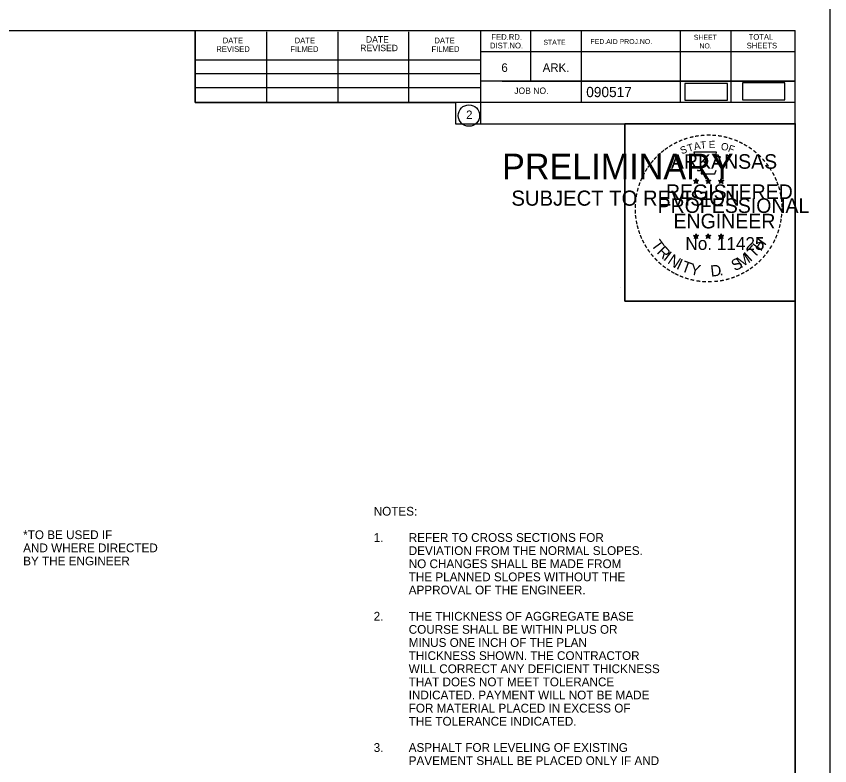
# Model space of a CAD drawing. Extents: x 2263886 to 2266026, y -3122850 to -3121850.
# Drawn here: x 2265636.6 to 2265692.4, y -3122496.2 to -3122444.8 of the extents above; entities that cross this region are included whole.
import ezdxf

# ---------------------------------------------------------------- set-up
doc = ezdxf.new("R2010")
doc.units = 0
for name, color, linetype in [('_CIVIL_CONSTRUCTION', 7, 'Continuous'), ('R_Border PE', 7, 'Continuous'), ('R_Border Prem', 7, 'Continuous'), ('R_Draft', 7, 'Continuous'), ('R_Vert Alg', 7, 'Continuous')]:
    doc.layers.add(name, color=color, linetype=linetype)

msp = doc.modelspace()

# ---------------------------------------------------------------- linework, layer by layer
at = {"layer": '_CIVIL_CONSTRUCTION'}
msp.add_line((2265677.998, -3122463.399), (2265677.998, -3122463.399), dxfattribs=at)
for points in [[(2265525.688, -3122443.82), (2265692.358, -3122443.82), (2265692.358, -3122550.488), (2265525.688, -3122550.488)], [(2265648.852, -3122445.767), (2265648.852, -3122450.707), (2265666.718, -3122450.707), (2265666.718, -3122452.167), (2265678.318, -3122452.167), (2265678.318, -3122464.333), (2265689.982, -3122464.333), (2265689.982, -3122548.497), (2265531.892, -3122548.497), (2265531.892, -3122445.767)], [(2265678.318, -3122452.151), (2265689.982, -3122452.151), (2265689.982, -3122464.333), (2265678.318, -3122464.333)]]:
    msp.add_lwpolyline(points, close=True, dxfattribs=at)
at = {"layer": 'R_Border PE'}
for p, q in [((2265683.198, -3122455.917), (2265683.178, -3122456.043)), ((2265683.198, -3122456.099), (2265683.198, -3122455.917)), ((2265683.198, -3122455.917), (2265683.223, -3122456.042)), ((2265684.033, -3122455.917), (2265684.013, -3122456.043)), ((2265684.033, -3122456.099), (2265684.033, -3122455.917)), ((2265684.033, -3122455.917), (2265684.058, -3122456.042)), ((2265683.024, -3122456.044), (2265683.198, -3122456.099)), ((2265683.024, -3122456.044), (2265683.15, -3122456.066)), ((2265683.024, -3122456.044), (2265683.142, -3122456.105)), ((2265683.09, -3122456.248), (2265683.198, -3122456.099)), ((2265683.09, -3122456.248), (2265683.153, -3122456.126)), ((2265683.09, -3122456.248), (2265683.197, -3122456.139)), ((2265683.305, -3122456.248), (2265683.197, -3122456.141)), ((2265683.372, -3122456.044), (2265683.198, -3122456.099)), ((2265683.305, -3122456.248), (2265683.198, -3122456.099)), ((2265683.372, -3122456.044), (2265683.229, -3122456.068)), ((2265683.305, -3122456.248), (2265683.236, -3122456.102)), ((2265683.372, -3122456.044), (2265683.27, -3122456.095)), ((2265683.859, -3122456.044), (2265684.033, -3122456.099)), ((2265683.859, -3122456.044), (2265683.985, -3122456.066)), ((2265683.859, -3122456.044), (2265683.977, -3122456.105)), ((2265683.925, -3122456.248), (2265684.033, -3122456.099)), ((2265683.925, -3122456.248), (2265683.988, -3122456.126)), ((2265683.925, -3122456.248), (2265684.032, -3122456.139)), ((2265684.14, -3122456.248), (2265684.032, -3122456.141)), ((2265684.207, -3122456.044), (2265684.033, -3122456.099)), ((2265684.14, -3122456.248), (2265684.033, -3122456.099)), ((2265684.207, -3122456.044), (2265684.064, -3122456.068)), ((2265684.14, -3122456.248), (2265684.071, -3122456.102)), ((2265684.207, -3122456.044), (2265684.105, -3122456.095)), ((2265684.741, -3122456.05), (2265684.915, -3122456.105)), ((2265684.741, -3122456.05), (2265684.867, -3122456.072)), ((2265684.741, -3122456.05), (2265684.859, -3122456.111)), ((2265684.807, -3122456.254), (2265684.915, -3122456.105)), ((2265684.807, -3122456.254), (2265684.87, -3122456.132)), ((2265684.807, -3122456.254), (2265684.914, -3122456.145)), ((2265684.915, -3122455.923), (2265684.895, -3122456.049)), ((2265685.022, -3122456.254), (2265684.914, -3122456.147)), ((2265684.915, -3122456.105), (2265684.915, -3122455.923)), ((2265684.915, -3122455.923), (2265684.94, -3122456.048)), ((2265685.089, -3122456.05), (2265684.915, -3122456.105)), ((2265685.022, -3122456.254), (2265684.915, -3122456.105)), ((2265685.089, -3122456.05), (2265684.946, -3122456.074)), ((2265685.022, -3122456.254), (2265684.953, -3122456.108)), ((2265685.089, -3122456.05), (2265684.987, -3122456.101)), ((2265683.196, -3122459.703), (2265683.176, -3122459.829)), ((2265683.196, -3122459.886), (2265683.196, -3122459.703)), ((2265683.196, -3122459.703), (2265683.221, -3122459.828)), ((2265684.031, -3122459.703), (2265684.01, -3122459.829)), ((2265684.031, -3122459.886), (2265684.031, -3122459.703)), ((2265684.031, -3122459.703), (2265684.055, -3122459.828)), ((2265684.914, -3122459.708), (2265684.894, -3122459.834)), ((2265684.914, -3122459.891), (2265684.914, -3122459.708)), ((2265684.914, -3122459.708), (2265684.939, -3122459.833)), ((2265683.022, -3122459.83), (2265683.196, -3122459.886)), ((2265683.022, -3122459.83), (2265683.148, -3122459.853)), ((2265683.022, -3122459.83), (2265683.14, -3122459.891)), ((2265683.088, -3122460.034), (2265683.196, -3122459.886)), ((2265683.088, -3122460.034), (2265683.151, -3122459.912)), ((2265683.088, -3122460.034), (2265683.195, -3122459.926)), ((2265683.303, -3122460.034), (2265683.195, -3122459.927)), ((2265683.37, -3122459.83), (2265683.196, -3122459.886)), ((2265683.303, -3122460.034), (2265683.196, -3122459.886)), ((2265683.37, -3122459.83), (2265683.227, -3122459.855)), ((2265683.303, -3122460.034), (2265683.234, -3122459.889)), ((2265683.37, -3122459.83), (2265683.268, -3122459.881)), ((2265683.856, -3122459.83), (2265684.031, -3122459.886)), ((2265683.856, -3122459.83), (2265683.983, -3122459.853)), ((2265683.856, -3122459.83), (2265683.975, -3122459.891)), ((2265683.923, -3122460.034), (2265684.031, -3122459.886)), ((2265683.923, -3122460.034), (2265683.986, -3122459.912)), ((2265683.923, -3122460.034), (2265684.03, -3122459.926)), ((2265684.137, -3122460.034), (2265684.03, -3122459.927)), ((2265684.204, -3122459.83), (2265684.031, -3122459.886)), ((2265684.137, -3122460.034), (2265684.031, -3122459.886)), ((2265684.204, -3122459.83), (2265684.061, -3122459.855)), ((2265684.137, -3122460.034), (2265684.069, -3122459.889)), ((2265684.204, -3122459.83), (2265684.102, -3122459.881)), ((2265684.74, -3122459.835), (2265684.914, -3122459.891)), ((2265684.74, -3122459.835), (2265684.866, -3122459.858)), ((2265684.74, -3122459.835), (2265684.858, -3122459.896)), ((2265684.806, -3122460.039), (2265684.914, -3122459.891)), ((2265684.806, -3122460.039), (2265684.869, -3122459.917)), ((2265684.806, -3122460.039), (2265684.913, -3122459.931)), ((2265685.021, -3122460.039), (2265684.913, -3122459.932)), ((2265685.088, -3122459.835), (2265684.914, -3122459.891)), ((2265685.021, -3122460.039), (2265684.914, -3122459.891)), ((2265685.088, -3122459.835), (2265684.945, -3122459.86)), ((2265685.021, -3122460.039), (2265684.952, -3122459.894)), ((2265685.088, -3122459.835), (2265684.986, -3122459.886))]:
    msp.add_line(p, q, dxfattribs=at)
for points in [[(2265683.044, -3122454.105), (2265683.179, -3122454.518)], [(2265684.8, -3122454.566), (2265684.871, -3122454.424), (2265684.528, -3122454.436), (2265684.602, -3122454.105), (2265683.044, -3122454.105)], [(2265683.29, -3122455.316), (2265683.29, -3122455.36), (2265683.572, -3122455.369), (2265683.545, -3122455.606), (2265684.48, -3122455.606), (2265684.58, -3122455.338)], [(2265683.198, -3122455.917), (2265683.305, -3122456.248), (2265683.024, -3122456.044), (2265683.372, -3122456.044), (2265683.09, -3122456.248), (2265683.198, -3122455.917)], [(2265684.033, -3122455.917), (2265684.14, -3122456.248), (2265683.859, -3122456.044), (2265684.207, -3122456.044), (2265683.925, -3122456.248), (2265684.033, -3122455.917)], [(2265684.915, -3122455.923), (2265685.022, -3122456.254), (2265684.741, -3122456.05), (2265685.089, -3122456.05), (2265684.807, -3122456.254), (2265684.915, -3122455.923)], [(2265683.196, -3122459.703), (2265683.303, -3122460.034), (2265683.022, -3122459.83), (2265683.37, -3122459.83), (2265683.088, -3122460.034), (2265683.196, -3122459.703)], [(2265684.031, -3122459.703), (2265684.137, -3122460.034), (2265683.856, -3122459.83), (2265684.204, -3122459.83), (2265683.923, -3122460.034), (2265684.031, -3122459.703)], [(2265684.914, -3122459.708), (2265685.021, -3122460.039), (2265684.74, -3122459.835), (2265685.088, -3122459.835), (2265684.806, -3122460.039), (2265684.914, -3122459.708)]]:
    msp.add_lwpolyline(points, dxfattribs=at)
for centre, radius in [((2265683.198, -3122456.1), 0.0861), ((2265683.198, -3122456.1), 0.0723), ((2265683.198, -3122456.1), 0.0579), ((2265683.198, -3122456.1), 0.0495), ((2265683.198, -3122456.1), 0.0374), ((2265683.198, -3122456.1), 0.0248), ((2265683.198, -3122456.1), 0.0148), ((2265684.033, -3122456.1), 0.0861), ((2265684.033, -3122456.1), 0.0723), ((2265684.033, -3122456.1), 0.0579), ((2265684.033, -3122456.1), 0.0495), ((2265684.033, -3122456.1), 0.0374), ((2265684.033, -3122456.1), 0.0248), ((2265684.033, -3122456.1), 0.0148), ((2265684.915, -3122456.106), 0.0861), ((2265684.915, -3122456.106), 0.0723), ((2265684.915, -3122456.106), 0.0579), ((2265684.915, -3122456.106), 0.0495), ((2265684.915, -3122456.106), 0.0374), ((2265684.915, -3122456.106), 0.0248), ((2265684.915, -3122456.106), 0.0148), ((2265683.196, -3122459.886), 0.0861), ((2265683.196, -3122459.886), 0.0723), ((2265684.03, -3122459.886), 0.0861), ((2265684.03, -3122459.886), 0.0723), ((2265684.914, -3122459.891), 0.0861), ((2265684.914, -3122459.891), 0.0723), ((2265683.196, -3122459.886), 0.0579), ((2265683.196, -3122459.886), 0.0495), ((2265683.196, -3122459.886), 0.0374), ((2265683.196, -3122459.886), 0.0248), ((2265683.196, -3122459.886), 0.0148), ((2265684.03, -3122459.886), 0.0579), ((2265684.03, -3122459.886), 0.0495), ((2265684.03, -3122459.886), 0.0374), ((2265684.03, -3122459.886), 0.0248), ((2265684.03, -3122459.886), 0.0148), ((2265684.914, -3122459.891), 0.0579), ((2265684.914, -3122459.891), 0.0495), ((2265684.914, -3122459.891), 0.0374), ((2265684.914, -3122459.891), 0.0248), ((2265684.914, -3122459.891), 0.0148)]:
    msp.add_circle(centre, radius, dxfattribs=at)
at = {"layer": 'R_Draft'}
for p, q in [((2265531.892, -3122445.767), (2265689.982, -3122445.767)), ((2265648.852, -3122450.707), (2265648.852, -3122445.767)), ((2265653.782, -3122450.707), (2265653.782, -3122445.867)), ((2265658.662, -3122450.707), (2265658.662, -3122445.867)), ((2265663.502, -3122450.707), (2265663.502, -3122445.867)), ((2265668.432, -3122445.767), (2265668.432, -3122452.167)), ((2265671.852, -3122445.767), (2265671.852, -3122449.237)), ((2265675.322, -3122445.767), (2265675.322, -3122450.707)), ((2265682.112, -3122445.767), (2265682.112, -3122450.707)), ((2265685.582, -3122445.767), (2265685.582, -3122450.707)), ((2265689.982, -3122548.497), (2265689.982, -3122445.767)), ((2265689.982, -3122447.237), (2265668.432, -3122447.237)), ((2265689.982, -3122447.227), (2265689.982, -3122447.227)), ((2265648.852, -3122447.777), (2265668.432, -3122447.777)), ((2265648.852, -3122448.707), (2265668.432, -3122448.707)), ((2265648.852, -3122450.707), (2265648.852, -3122449.677)), ((2265648.852, -3122449.677), (2265668.432, -3122449.677)), ((2265689.982, -3122449.237), (2265668.432, -3122449.237)), ((2265669.912, -3122449.237), (2265689.982, -3122449.237)), ((2265689.982, -3122450.707), (2265648.852, -3122450.707)), ((2265668.432, -3122452.167), (2265689.982, -3122452.167))]:
    msp.add_line(p, q, dxfattribs=at)
msp.add_circle((2265667.626, -3122451.599), 0.733, dxfattribs=at)
at = {"layer": 'R_Vert Alg'}
for points in [[(2265682.426, -3122450.555), (2265685.343, -3122450.555), (2265685.343, -3122449.399), (2265682.426, -3122449.399)], [(2265686.369, -3122450.518), (2265689.286, -3122450.518), (2265689.286, -3122449.363), (2265686.369, -3122449.363)]]:
    msp.add_lwpolyline(points, close=True, dxfattribs=at)

# ---------------------------------------------------------------- texts
at = {"layer": 'R_Border PE'}
for s, height, rotation, p in [('-', 0.8, 19.1761, (2265682.418, -3122453.541)), ('-', 0.8, 13.6302, (2265682.793, -3122453.421)), ('-', 0.8, 10.2193, (2265683.132, -3122453.34)), ('-', 0.8, 5.8968, (2265683.497, -3122453.285)), ('-', 0.8, 0.1862, (2265683.883, -3122453.249)), ('-', 0.8, 357.743, (2265684.244, -3122453.255)), ('-', 0.8, 352.1617, (2265684.616, -3122453.283)), ('-', 0.8, 347.2049, (2265684.976, -3122453.34)), ('-', 0.8, 342.3362, (2265685.293, -3122453.418)), ('-', 0.8, 34.0636, (2265681.486, -3122454.019)), ('-', 0.8, 28.7918, (2265681.785, -3122453.834)), ('-', 0.8, 24.3072, (2265682.101, -3122453.676)), ('S', 0.5, 21.594, (2265682.222, -3122454.266)), ('T', 0.5, 16.4036, (2265682.679, -3122454.1)), ('A', 0.5, 11.2132, (2265683.092, -3122453.975)), ('T', 0.5, 6.0228, (2265683.516, -3122453.892)), ('E', 0.5, 0.8323, (2265684.069, -3122453.837)), ('O', 0.5, 350.4515, (2265684.871, -3122453.942)), ('F', 0.5, 340.0707, (2265685.348, -3122454.056)), ('-', 0.8, 337.8551, (2265685.661, -3122453.529)), ('-', 0.8, 334.1211, (2265685.976, -3122453.665)), ('-', 0.8, 329.6409, (2265686.266, -3122453.806)), ('-', 0.8, 42.9622, (2265680.743, -3122454.614)), ('-', 0.8, 38.9507, (2265680.959, -3122454.406)), ('-', 0.8, 36.2317, (2265681.197, -3122454.217)), ('-', 0.8, 325.8627, (2265686.587, -3122453.987)), ('-', 0.8, 320.5297, (2265686.892, -3122454.2)), ('-', 0.8, 315.5786, (2265687.192, -3122454.444)), ('-', 0.8, 50.6142, (2265680.317, -3122455.096)), ('-', 0.8, 48.4231, (2265680.519, -3122454.853)), ('-', 0.8, 309.8797, (2265687.476, -3122454.719)), ('-', 0.8, 58.0706, (2265679.948, -3122455.643)), ('-', 0.8, 54.2325, (2265680.111, -3122455.38)), ('-', 0.8, 306.6522, (2265687.739, -3122455.02)), ('-', 0.7, 303.6753, (2265687.982, -3122455.304)), ('-', 0.8, 67.7743, (2265679.662, -3122456.256)), ('-', 0.8, 62.8713, (2265679.792, -3122455.95)), ('-', 0.8, 299.6684, (2265688.141, -3122455.607)), ('-', 0.8, 294.6628, (2265688.303, -3122455.913)), ('-', 0.8, 72.3945, (2265679.553, -3122456.571)), ('-', 0.8, 290.5728, (2265688.432, -3122456.202)), ('-', 0.8, 285.1233, (2265688.549, -3122456.492)), ('-', 0.8, 81.2013, (2265679.388, -3122457.284)), ('-', 0.8, 75.461, (2265679.454, -3122456.928)), ('-', 0.8, 280.5493, (2265688.649, -3122456.863)), ('-', 0.8, 85.1863, (2265679.35, -3122457.63)), ('-', 0.8, 276.5962, (2265688.73, -3122457.247)), ('-', 0.8, 94.1959, (2265679.355, -3122458.343)), ('-', 0.8, 89.0622, (2265679.338, -3122457.98)), ('-', 0.8, 274.3301, (2265688.76, -3122457.608)), ('-', 0.8, 269.9407, (2265688.777, -3122457.924)), ('-', 0.8, 98.9479, (2265679.391, -3122458.676)), ('-', 0.8, 260.9953, (2265688.732, -3122458.584)), ('-', 0.8, 263.5172, (2265688.767, -3122458.257)), ('-', 0.8, 101.7149, (2265679.459, -3122459.043)), ('-', 0.8, 105.4578, (2265679.54, -3122459.34)), ('-', 0.8, 255.7626, (2265688.677, -3122458.923)), ('-', 0.8, 109.0874, (2265679.647, -3122459.656)), ('-', 0.8, 114.0643, (2265679.774, -3122459.954)), ('-', 0.8, 247.8887, (2265688.475, -3122459.619)), ('-', 0.8, 252.8681, (2265688.586, -3122459.283)), ('-', 0.8, 115.7289, (2265679.927, -3122460.263)), ('T', 0.77, 306.0406, (2265680.076, -3122460.467)), ('H', 0.77, 54.6088, (2265687.636, -3122460.949)), ('-', 0.8, 244.6197, (2265688.344, -3122459.934)), ('-', 0.8, 120.4471, (2265680.105, -3122460.556)), ('-', 0.8, 125.8934, (2265680.307, -3122460.836)), ('R', 0.77, 314.005, (2265680.457, -3122460.991)), ('I', 0.77, 321.9694, (2265680.908, -3122461.457)), ('T', 0.77, 46.6444, (2265687.191, -3122461.42)), ('-', 0.8, 233.8452, (2265687.946, -3122460.636)), ('-', 0.8, 239.0712, (2265688.147, -3122460.31)), ('-', 0.8, 130.7181, (2265680.538, -3122461.112)), ('-', 0.8, 134.2238, (2265680.796, -3122461.385)), ('N', 0.77, 326.5002, (2265681.191, -3122461.692)), ('I', 0.77, 335.3603, (2265681.795, -3122462.085)), ('S', 0.77, 26.9312, (2265685.849, -3122462.286)), ('M', 0.77, 32.6563, (2265686.268, -3122462.083)), ('I', 0.77, 42.1136, (2265686.911, -3122461.659)), ('-', 0.8, 225.7653, (2265687.491, -3122461.201)), ('-', 0.8, 231.2538, (2265687.731, -3122460.919)), ('-', 0.8, 138.9338, (2265681.059, -3122461.617)), ('-', 0.8, 144.6463, (2265681.337, -3122461.82)), ('T', 0.77, 339.8912, (2265682.126, -3122462.249)), ('Y', 0.77, 347.8556, (2265682.734, -3122462.472)), ('D', 0.77, 6.3969, (2265684.227, -3122462.651)), ('-', 0.8, 215.7363, (2265686.956, -3122461.692)), ('-', 0.8, 221.0851, (2265687.23, -3122461.456)), ('-', 0.8, 148.0898, (2265681.617, -3122462.005)), ('-', 0.8, 151.5704, (2265681.907, -3122462.168)), ('-', 0.8, 154.6002, (2265682.168, -3122462.291)), ('-', 0.8, 158.5612, (2265682.48, -3122462.418)), ('.', 0.77, 13.7642, (2265684.823, -3122462.587)), ('-', 0.8, 204.2516, (2265686.098, -3122462.218)), ('-', 0.8, 207.3568, (2265686.41, -3122462.058)), ('-', 0.8, 212.2491, (2265686.689, -3122461.885)), ('-', 0.8, 162.7983, (2265682.823, -3122462.525)), ('-', 0.8, 167.5555, (2265683.181, -3122462.607)), ('-', 0.8, 173.1155, (2265683.567, -3122462.662)), ('-', 0.8, 176.5183, (2265683.941, -3122462.688)), ('-', 0.8, 181.5918, (2265684.313, -3122462.679)), ('-', 0.8, 185.8167, (2265684.717, -3122462.641)), ('-', 0.8, 191.2858, (2265685.085, -3122462.575)), ('-', 0.8, 195.4743, (2265685.45, -3122462.475)), ('-', 0.8, 200.7184, (2265685.788, -3122462.354))]:
    msp.add_text(s, height=height, rotation=rotation, dxfattribs=at).set_placement(p)
for s, height, p in [('ARKANSAS', 1, (2265681.471, -3122455.249)), ('REGISTERED', 1, (2265681.132, -3122457.323)), ('DWB', 0.005, (2265683.192, -3122456.102)), ('DWB', 0.005, (2265684.027, -3122456.102)), ('DWB', 0.005, (2265684.909, -3122456.107)), ('PROFESSIONAL', 1, (2265680.558, -3122458.275)), ('ENGINEER', 1, (2265681.651, -3122459.338)), ('No. 11425', 0.8785, (2265682.465, -3122460.813)), ('DWB', 0.005, (2265683.19, -3122459.888)), ('DWB', 0.005, (2265684.024, -3122459.888)), ('DWB', 0.005, (2265684.908, -3122459.893))]:
    msp.add_text(s, height=height, dxfattribs=at).set_placement(p)
at = {"layer": 'R_Border Prem'}
for s, height, p in [('PRELIMINARY', 1.75, (2265669.901, -3122455.967)), ('DWB', 0.005, (2265670.008, -3122455.043)), ('SUBJECT TO REVISION', 1.03756, (2265670.539, -3122457.781)), ('NOTES:', 0.6, (2265661.1, -3122479.029)), ('*TO BE USED IF', 0.6, (2265637.074, -3122480.64)), ('1.', 0.6, (2265661.1, -3122480.829)), ('REFER TO CROSS SECTIONS FOR', 0.6, (2265663.5, -3122480.829)), ('AND WHERE DIRECTED', 0.6, (2265637.074, -3122481.54)), ('DEVIATION FROM THE NORMAL SLOPES.', 0.6, (2265663.5, -3122481.729)), ('BY THE ENGINEER', 0.6, (2265637.074, -3122482.44)), ('NO CHANGES SHALL BE MADE FROM', 0.6, (2265663.5, -3122482.629)), ('THE PLANNED SLOPES WITHOUT THE', 0.6, (2265663.5, -3122483.529)), ('APPROVAL OF THE ENGINEER.', 0.6, (2265663.5, -3122484.429)), ('2.', 0.6, (2265661.1, -3122486.229)), ('THE THICKNESS OF AGGREGATE BASE', 0.6, (2265663.5, -3122486.229)), ('COURSE SHALL BE WITHIN PLUS OR', 0.6, (2265663.5, -3122487.129)), ('MINUS ONE INCH OF THE PLAN', 0.6, (2265663.5, -3122488.029)), ('THICKNESS SHOWN. THE CONTRACTOR', 0.6, (2265663.5, -3122488.929)), ('WILL CORRECT ANY DEFICIENT THICKNESS', 0.6, (2265663.5, -3122489.829)), ('THAT DOES NOT MEET TOLERANCE', 0.6, (2265663.5, -3122490.729)), ('INDICATED. PAYMENT WILL NOT BE MADE', 0.6, (2265663.5, -3122491.629)), ('FOR MATERIAL PLACED IN EXCESS OF', 0.6, (2265663.5, -3122492.529)), ('THE TOLERANCE INDICATED.', 0.6, (2265663.5, -3122493.429)), ('3.', 0.6, (2265661.1, -3122495.229)), ('ASPHALT FOR LEVELING OF EXISTING', 0.6, (2265663.5, -3122495.229)), ('PAVEMENT SHALL BE PLACED ONLY IF AND', 0.6, (2265663.5, -3122496.129))]:
    msp.add_text(s, height=height, dxfattribs=at).set_placement(p)
at = {"layer": 'R_Draft'}
for s, height, p in [('DATE', 0.391, (2265650.752, -3122446.647)), ('DATE', 0.391, (2265655.682, -3122446.647)), ('DATE', 0.4396, (2265660.572, -3122446.597)), ('DATE', 0.391, (2265665.262, -3122446.647)), ('FED.RD.', 0.391, (2265669.172, -3122446.407)), ('STATE', 0.342, (2265672.732, -3122446.747)), ('FED.AID PROJ.NO.', 0.342, (2265675.962, -3122446.697)), ('SHEET', 0.342, (2265683.042, -3122446.407)), ('TOTAL', 0.391, (2265686.802, -3122446.407)), ('REVISED', 0.391, (2265650.312, -3122447.237)), ('FILMED', 0.391, (2265655.392, -3122447.237)), ('REVISED', 0.4396, (2265660.182, -3122447.187)), ('FILMED', 0.391, (2265665.062, -3122447.237)), ('DIST.NO.', 0.391, (2265669.072, -3122446.997)), ('NO.', 0.342, (2265683.432, -3122446.997)), ('SHEETS', 0.391, (2265686.662, -3122446.997)), ('6', 0.586, (2265669.852, -3122448.607)), ('ARK.', 0.5861, (2265672.682, -3122448.607)), ('JOB NO.', 0.4396, (2265670.732, -3122450.117)), ('090517', 0.7, (2265675.67, -3122450.337)), ('2', 0.586, (2265667.434, -3122451.842))]:
    msp.add_text(s, height=height, dxfattribs=at).set_placement(p)

doc.saveas('drawing.dxf')
